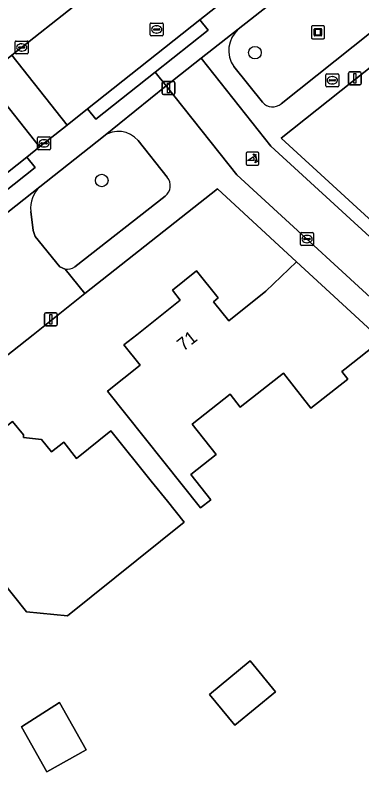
# Model space of a CAD drawing. Extents: x 159499 to 160349, y 382524 to 383273.
# Drawn here: x 159826.4 to 159853.2, y 382966.1 to 383024.8 of the extents above; entities that cross this region are included whole.
import ezdxf

# ---------------------------------------------------------------- set-up
doc = ezdxf.new("R2010")
doc.units = 0
for name, color, linetype in [('IMGEO_Boom', 7, 'Continuous'), ('IMGEO_Brandkraan', 7, 'Continuous'), ('IMGEO_Erf', 7, 'Continuous'), ('IMGEO_Groenvoorziening', 7, 'Continuous'), ('IMGEO_Kolk', 7, 'Continuous'), ('IMGEO_Kunstobject', 7, 'Continuous'), ('IMGEO_Lichtmast', 7, 'Continuous'), ('IMGEO_Pand', 7, 'Continuous'), ('IMGEO_Pand_nummerreeks', 7, 'Continuous'), ('IMGEO_Poller', 7, 'Continuous'), ('IMGEO_Rijbaan_lokaal_open', 7, 'Continuous'), ('IMGEO_Rioolput', 7, 'Continuous'), ('IMGEO_Voetpad_open', 7, 'Continuous')]:
    doc.layers.add(name, color=color, linetype=linetype)

msp = doc.modelspace()

# ---------------------------------------------------------------- linework, layer by layer
at = {"layer": 'IMGEO_Boom'}
for centre in [(159844.946, 383021.873), (159833.079, 383011.957)]:
    msp.add_circle(centre, 0.489, dxfattribs=at)
at = {"layer": 'IMGEO_Brandkraan'}
for p, q in [((159850.441, 383019.307), (159850.441, 383020.159)), ((159850.516, 383020.233), (159851.368, 383020.233)), ((159850.743, 383019.776), (159851.141, 383019.776)), ((159850.929, 383020.013), (159850.954, 383020.013)), ((159851.442, 383020.159), (159851.442, 383019.307)), ((159851.368, 383019.233), (159850.516, 383019.233)), ((159850.7, 383019.727), (159850.7, 383019.739)), ((159851.138, 383019.69), (159850.74, 383019.69)), ((159850.952, 383019.453), (159850.927, 383019.453)), ((159851.184, 383019.739), (159851.184, 383019.727))]:
    msp.add_line(p, q, dxfattribs=at)
for points in [[(159850.441, 383019.307), (159850.441, 383020.159)], [(159850.516, 383020.233), (159851.368, 383020.233)], [(159851.442, 383020.159), (159851.442, 383019.307)], [(159851.368, 383019.233), (159850.516, 383019.233)]]:
    msp.add_lwpolyline(points, dxfattribs=at)
for centre, radius, start, end in [((159850.518, 383020.157), 0.0765, 91.55205, 178.44795), ((159850.518, 383020.157), 0.0765, 91.55205, 178.44795), ((159850.74, 383019.736), 0.0403, 85.87752, 175.75265), ((159851.145, 383019.738), 0.0386, 1.73085, 96.63898), ((159851.366, 383020.157), 0.0765, 1.55205, 88.44795), ((159851.366, 383020.157), 0.0765, 1.55205, 88.44795), ((159850.518, 383019.309), 0.0765, 181.55205, 268.44795), ((159850.518, 383019.309), 0.0765, 181.55205, 268.44795), ((159850.737, 383019.726), 0.0366, 178.93798, 274.71019), ((159851.141, 383019.733), 0.043, 264.86636, 352.45326), ((159851.366, 383019.309), 0.0765, 271.55205, 358.44795), ((159851.366, 383019.309), 0.0765, 271.55205, 358.44795)]:
    msp.add_arc(centre, radius, start, end, dxfattribs=at)
for centre, major_axis, ratio, start_param, end_param in [((159850.928, 383019.733), (-0.387, 0.002), 0.722429, 4.712389, 7.853982), ((159850.953, 383019.733), (-0.39, 0.002), 0.717154, 1.570796, 4.712389)]:
    msp.add_ellipse(centre, major_axis=major_axis, ratio=ratio, start_param=start_param, end_param=end_param, dxfattribs=at)
at = {"layer": 'IMGEO_Erf'}
for points in [[(159980.466, 383082.767), (159973.363, 383091.624), (159970.403, 383089.263), (159966.602, 383094.029), (159959.746, 383088.563), (159957.137, 383091.836), (159954.02, 383095.745), (159961.123, 383101.385), (159963.162, 383098.828), (159964.427, 383097.24), (159967.154, 383099.413), (159965.906, 383101.017), (159961.847, 383106.236), (159961.699, 383106.426), (159884.908, 383045.395), (159855.273, 383021.828), (159846.991, 383015.242), (159863.606, 383000), (159868.935, 382995.116), (159884.721, 382980.647)], [(159854.762, 382999.575), (159851.919, 382997.338), (159851.681, 382997.151), (159852.151, 382996.554), (159849.283, 382994.296), (159847.15, 382997.008), (159843.81, 382994.379), (159843.024, 382995.378), (159840.085, 382993.065), (159841.94, 382990.707), (159839.976, 382989.161), (159841.522, 382987.196), (159840.736, 382986.578), (159833.521, 382995.63), (159836.052, 382997.636), (159834.804, 382999.211), (159835.798, 383000), (159839.163, 383002.672), (159838.564, 383003.45), (159840.434, 383004.946), (159842.092, 383002.863), (159841.748, 383002.557), (159842.919, 383001.087), (159845.799, 383003.372), (159848.163, 383005.646), (159842.05, 383011.31), (159831.784, 383003.185), (159827.76, 383000), (159805.571, 382982.438)]]:
    msp.add_lwpolyline(points, dxfattribs=at)
for points in [[(159824.406, 382982.059), (159823.502, 382981.332), (159823.427, 382981.419), (159820.175, 382985.217), (159821.618, 382986.452), (159819.703, 382988.687), (159820.493, 382989.344), (159820.289, 382989.59), (159823.801, 382992.391), (159824.277, 382991.794), (159826.173, 382993.273), (159827.021, 382992.227), (159827.014, 382992.027), (159828.409, 382991.88), (159829.197, 382990.903), (159830.144, 382991.663), (159831.132, 382990.407), (159833.784, 382992.535), (159836.915, 382988.637), (159838.167, 382987.077), (159839.463, 382985.463), (159830.422, 382978.207), (159827.259, 382978.512)], [(159841.421, 382972.106), (159844.583, 382974.7), (159846.549, 382972.304), (159843.388, 382969.709)], [(159826.864, 382969.575), (159829.8, 382971.482), (159831.873, 382967.814), (159828.832, 382966.095)]]:
    msp.add_lwpolyline(points, close=True, dxfattribs=at)
at = {"layer": 'IMGEO_Groenvoorziening'}
for points in [[(159847.228, 383026.535), (159843.659, 383023.682)], [(159846.977, 383017.906), (159853.955, 383023.466)], [(159843.303, 383020.791), (159845.545, 383018.022)], [(159833.207, 383015.378), (159828.299, 383011.476)], [(159838.147, 383012.205), (159835.907, 383015.049)], [(159831.002, 383005.256), (159837.988, 383010.753)], [(159827.59, 383009.566), (159827.778, 383008.07), (159827.929, 383007.611), (159829.835, 383005.251), (159830.239, 383005.093)]]:
    msp.add_lwpolyline(points, dxfattribs=at)
for centre, radius, start, end in [((159845.13, 383022.033), 2.209, 131.73732, 214.22247), ((159846.318, 383018.672), 1.01, 220.04064, 310.69703), ((159834.381, 383013.767), 1.993, 40.02964, 126.07566), ((159837.414, 383011.551), 0.982, 305.72205, 41.7795), ((159829.754, 383009.849), 2.182, 131.80886, 187.46087), ((159830.394, 383006.235), 1.152, 262.26538, 301.85233)]:
    msp.add_arc(centre, radius, start, end, dxfattribs=at)
at = {"layer": 'IMGEO_Kolk'}
for p, q in [((159826.384, 383021.848), (159826.384, 383022.7)), ((159826.459, 383022.774), (159827.311, 383022.774)), ((159827.385, 383022.7), (159827.385, 383021.848)), ((159826.643, 383022.268), (159826.643, 383022.28)), ((159827.081, 383022.231), (159826.683, 383022.231)), ((159826.686, 383022.317), (159827.084, 383022.317)), ((159826.872, 383022.554), (159826.897, 383022.554)), ((159827.127, 383022.28), (159827.127, 383022.268)), ((159827.311, 383021.774), (159826.459, 383021.774)), ((159826.895, 383021.994), (159826.87, 383021.994)), ((159828.115, 383014.416), (159828.115, 383015.268)), ((159828.19, 383015.342), (159829.042, 383015.342)), ((159828.603, 383015.122), (159828.628, 383015.122)), ((159829.116, 383015.268), (159829.116, 383014.416)), ((159828.374, 383014.836), (159828.374, 383014.848)), ((159828.812, 383014.799), (159828.414, 383014.799)), ((159828.417, 383014.885), (159828.815, 383014.885)), ((159828.626, 383014.562), (159828.601, 383014.562)), ((159828.858, 383014.848), (159828.858, 383014.836)), ((159829.042, 383014.342), (159828.19, 383014.342)), ((159848.481, 383006.99), (159848.481, 383007.842)), ((159848.556, 383007.916), (159849.408, 383007.916)), ((159848.783, 383007.459), (159849.181, 383007.459)), ((159848.969, 383007.696), (159848.994, 383007.696)), ((159849.482, 383007.842), (159849.482, 383006.99)), ((159849.408, 383006.916), (159848.556, 383006.916)), ((159848.74, 383007.41), (159848.74, 383007.422)), ((159849.178, 383007.373), (159848.78, 383007.373)), ((159848.992, 383007.136), (159848.967, 383007.136)), ((159849.224, 383007.422), (159849.224, 383007.41))]:
    msp.add_line(p, q, dxfattribs=at)
for points in [[(159826.384, 383021.848), (159826.384, 383022.7)], [(159826.459, 383022.774), (159827.311, 383022.774)], [(159827.385, 383022.7), (159827.385, 383021.848)], [(159827.311, 383021.774), (159826.459, 383021.774)], [(159828.115, 383014.416), (159828.115, 383015.268)], [(159828.19, 383015.342), (159829.042, 383015.342)], [(159829.116, 383015.268), (159829.116, 383014.416)], [(159829.042, 383014.342), (159828.19, 383014.342)], [(159848.481, 383006.99), (159848.481, 383007.842)], [(159848.556, 383007.916), (159849.408, 383007.916)], [(159849.482, 383007.842), (159849.482, 383006.99)], [(159849.408, 383006.916), (159848.556, 383006.916)]]:
    msp.add_lwpolyline(points, dxfattribs=at)
for centre, radius, start, end in [((159826.461, 383022.698), 0.0765, 91.55205, 178.44795), ((159826.461, 383022.698), 0.0765, 91.55205, 178.44795), ((159827.309, 383022.698), 0.0765, 1.55205, 88.44795), ((159827.309, 383022.698), 0.0765, 1.55205, 88.44795), ((159826.683, 383022.277), 0.0403, 85.87752, 175.75265), ((159826.68, 383022.267), 0.0366, 178.93798, 274.71019), ((159827.084, 383022.274), 0.043, 264.86636, 352.45326), ((159827.088, 383022.279), 0.0386, 1.73085, 96.63898), ((159826.461, 383021.85), 0.0765, 181.55205, 268.44795), ((159826.461, 383021.85), 0.0765, 181.55205, 268.44795), ((159827.309, 383021.85), 0.0765, 271.55205, 358.44795), ((159827.309, 383021.85), 0.0765, 271.55205, 358.44795), ((159828.192, 383015.266), 0.0765, 91.55205, 178.44795), ((159828.192, 383015.266), 0.0765, 91.55205, 178.44795), ((159829.04, 383015.266), 0.0765, 1.55205, 88.44795), ((159829.04, 383015.266), 0.0765, 1.55205, 88.44795), ((159828.414, 383014.845), 0.0403, 85.87752, 175.75265), ((159828.411, 383014.835), 0.0366, 178.93798, 274.71019), ((159828.815, 383014.842), 0.043, 264.86636, 352.45326), ((159828.819, 383014.847), 0.0386, 1.73085, 96.63898), ((159828.192, 383014.418), 0.0765, 181.55205, 268.44795), ((159828.192, 383014.418), 0.0765, 181.55205, 268.44795), ((159829.04, 383014.418), 0.0765, 271.55205, 358.44795), ((159829.04, 383014.418), 0.0765, 271.55205, 358.44795), ((159848.558, 383007.84), 0.0765, 91.55205, 178.44795), ((159848.558, 383007.84), 0.0765, 91.55205, 178.44795), ((159848.78, 383007.419), 0.0403, 85.87752, 175.75265), ((159849.185, 383007.421), 0.0386, 1.73085, 96.63898), ((159849.406, 383007.84), 0.0765, 1.55205, 88.44795), ((159849.406, 383007.84), 0.0765, 1.55205, 88.44795), ((159848.558, 383006.992), 0.0765, 181.55205, 268.44795), ((159848.558, 383006.992), 0.0765, 181.55205, 268.44795), ((159848.777, 383007.409), 0.0366, 178.93798, 274.71019), ((159849.181, 383007.416), 0.043, 264.86636, 352.45326), ((159849.406, 383006.992), 0.0765, 271.55205, 358.44795), ((159849.406, 383006.992), 0.0765, 271.55205, 358.44795)]:
    msp.add_arc(centre, radius, start, end, dxfattribs=at)
for centre, major_axis, ratio, start_param, end_param in [((159826.871, 383022.274), (-0.387, 0.002), 0.722429, 4.712389, 7.853982), ((159826.896, 383022.274), (-0.39, 0.002), 0.717154, 1.570796, 4.712389), ((159828.602, 383014.842), (-0.387, 0.002), 0.722429, 4.712389, 7.853982), ((159828.627, 383014.842), (-0.39, 0.002), 0.717154, 1.570796, 4.712389), ((159848.968, 383007.416), (-0.387, 0.002), 0.722429, 4.712389, 7.853982), ((159848.993, 383007.416), (-0.39, 0.002), 0.717154, 1.570796, 4.712389)]:
    msp.add_ellipse(centre, major_axis=major_axis, ratio=ratio, start_param=start_param, end_param=end_param, dxfattribs=at)
at = {"layer": 'IMGEO_Kunstobject'}
for p, q in [((159849.328, 383023.872), (159849.328, 383023.031)), ((159849.328, 383023.872), (159849.328, 383023.031)), ((159850.244, 383023.956), (159849.403, 383023.956)), ((159850.244, 383023.956), (159849.403, 383023.956)), ((159850.328, 383023.04), (159850.328, 383023.881)), ((159850.328, 383023.04), (159850.328, 383023.881)), ((159849.542, 383023.22), (159849.542, 383023.694)), ((159849.592, 383023.744), (159850.066, 383023.744)), ((159849.622, 383023.644), (159849.622, 383023.27)), ((159850.016, 383023.664), (159849.642, 383023.664)), ((159850.036, 383023.27), (159850.036, 383023.644)), ((159850.116, 383023.694), (159850.116, 383023.22)), ((159849.412, 383022.956), (159850.253, 383022.956)), ((159849.412, 383022.956), (159850.253, 383022.956)), ((159850.066, 383023.17), (159849.592, 383023.17)), ((159849.642, 383023.25), (159850.016, 383023.25))]:
    msp.add_line(p, q, dxfattribs=at)
for centre, radius, start, end in [((159849.406, 383023.878), 0.0779, 92.4484, 184.28452), ((159849.406, 383023.878), 0.0779, 92.4484, 184.28452), ((159850.25, 383023.878), 0.0779, 2.4484, 94.28452), ((159850.25, 383023.878), 0.0779, 2.4484, 94.28452), ((159849.592, 383023.694), 0.05, 90, 180), ((159849.642, 383023.644), 0.02, 90, 180), ((159850.016, 383023.644), 0.02, 360, 90), ((159850.066, 383023.694), 0.05, 360, 90), ((159849.406, 383023.034), 0.0779, 182.4484, 274.28452), ((159849.406, 383023.034), 0.0779, 182.4484, 274.28452), ((159849.592, 383023.22), 0.05, 180, 270), ((159849.642, 383023.27), 0.02, 180, 270), ((159850.016, 383023.27), 0.02, 270, 0), ((159850.066, 383023.22), 0.05, 270, 0), ((159850.25, 383023.034), 0.0779, 272.4484, 4.28452), ((159850.25, 383023.034), 0.0779, 272.4484, 4.28452)]:
    msp.add_arc(centre, radius, start, end, dxfattribs=at)
at = {"layer": 'IMGEO_Lichtmast'}
for p, q in [((159852.291, 383020.373), (159853.081, 383020.373)), ((159853.081, 383020.373), (159852.291, 383020.373)), ((159852.191, 383019.473), (159852.191, 383020.273)), ((159852.191, 383020.273), (159852.191, 383019.473)), ((159853.181, 383020.273), (159853.181, 383019.473)), ((159853.181, 383019.473), (159853.181, 383020.273)), ((159837.765, 383018.736), (159837.765, 383019.536)), ((159837.765, 383019.536), (159837.765, 383018.736)), ((159837.865, 383019.636), (159838.655, 383019.636)), ((159838.655, 383019.636), (159837.865, 383019.636)), ((159838.755, 383019.536), (159838.755, 383018.736)), ((159838.755, 383018.736), (159838.755, 383019.536)), ((159853.081, 383019.373), (159852.291, 383019.373)), ((159852.291, 383019.373), (159853.081, 383019.373)), ((159838.655, 383018.636), (159837.865, 383018.636)), ((159837.865, 383018.636), (159838.655, 383018.636)), ((159828.648, 383000.791), (159828.648, 383001.591)), ((159828.648, 383001.591), (159828.648, 383000.791)), ((159828.748, 383001.691), (159829.538, 383001.691)), ((159829.538, 383001.691), (159828.748, 383001.691)), ((159829.638, 383001.591), (159829.638, 383000.791)), ((159829.638, 383000.791), (159829.638, 383001.591)), ((159829.538, 383000.691), (159828.748, 383000.691)), ((159828.748, 383000.691), (159829.538, 383000.691))]:
    msp.add_line(p, q, dxfattribs=at)
for points in [[(159852.611, 383020.248), (159852.761, 383020.248), (159852.761, 383019.498), (159852.611, 383019.498), (159852.611, 383020.248)], [(159838.185, 383019.511), (159838.335, 383019.511), (159838.335, 383018.761), (159838.185, 383018.761), (159838.185, 383019.511)], [(159829.068, 383001.566), (159829.218, 383001.566), (159829.218, 383000.816), (159829.068, 383000.816), (159829.068, 383001.566)]]:
    msp.add_lwpolyline(points, dxfattribs=at)
for centre, start, end in [((159852.291, 383020.273), 90, 180), ((159852.291, 383020.273), 90, 180), ((159853.081, 383020.273), 0, 90), ((159853.081, 383020.273), 360, 90), ((159837.865, 383019.536), 90, 180), ((159837.865, 383019.536), 90, 180), ((159838.655, 383019.536), 0, 90), ((159838.655, 383019.536), 360, 90), ((159852.291, 383019.473), 180, 270), ((159852.291, 383019.473), 180, 270), ((159853.081, 383019.473), 270, 0), ((159853.081, 383019.473), 270, 0), ((159837.865, 383018.736), 180, 270), ((159837.865, 383018.736), 180, 270), ((159838.655, 383018.736), 270, 0), ((159838.655, 383018.736), 270, 0), ((159828.748, 383001.591), 90, 180), ((159828.748, 383001.591), 90, 180), ((159829.538, 383001.591), 0, 90), ((159829.538, 383001.591), 360, 90), ((159828.748, 383000.791), 180, 270), ((159828.748, 383000.791), 180, 270), ((159829.538, 383000.791), 270, 0), ((159829.538, 383000.791), 270, 0)]:
    msp.add_arc(centre, 0.1, start, end, dxfattribs=at)
at = {"layer": 'IMGEO_Pand'}
msp.add_lwpolyline([(159854.3, 383000), (159848.163, 383005.646), (159845.799, 383003.372), (159842.919, 383001.087), (159841.748, 383002.557), (159842.092, 383002.863), (159840.434, 383004.946), (159838.564, 383003.45), (159839.163, 383002.672), (159835.798, 383000), (159834.804, 382999.211), (159836.052, 382997.636), (159833.521, 382995.63), (159840.736, 382986.578), (159841.522, 382987.196), (159839.976, 382989.161), (159841.94, 382990.707), (159840.085, 382993.065), (159843.024, 382995.378), (159843.81, 382994.379), (159847.15, 382997.008), (159849.283, 382994.296), (159852.151, 382996.554), (159851.681, 382997.151), (159851.919, 382997.338), (159854.762, 382999.575)], dxfattribs=at)
for points in [[(159824.406, 382982.059), (159827.259, 382978.512), (159830.422, 382978.207), (159839.463, 382985.463), (159838.167, 382987.077), (159836.915, 382988.637), (159833.784, 382992.535), (159831.132, 382990.407), (159830.144, 382991.663), (159829.197, 382990.903), (159828.409, 382991.88), (159827.014, 382992.027), (159827.021, 382992.227), (159826.173, 382993.273), (159824.277, 382991.794), (159823.801, 382992.391), (159820.289, 382989.59), (159820.493, 382989.344), (159819.703, 382988.687), (159821.618, 382986.452), (159820.175, 382985.217), (159823.427, 382981.419), (159823.502, 382981.332)], [(159841.421, 382972.106), (159843.388, 382969.709), (159846.549, 382972.304), (159844.583, 382974.7)], [(159828.832, 382966.095), (159831.873, 382967.814), (159829.8, 382971.482), (159826.864, 382969.575)]]:
    msp.add_lwpolyline(points, close=True, dxfattribs=at)
at = {"layer": 'IMGEO_Poller'}
for p, q in [((159844.261, 383014.058), (159844.261, 383013.251)), ((159844.261, 383014.058), (159844.261, 383013.251)), ((159845.163, 383014.153), (159844.355, 383014.153)), ((159845.163, 383014.153), (159844.355, 383014.153)), ((159845.257, 383013.251), (159845.257, 383014.058)), ((159845.257, 383013.251), (159845.257, 383014.058)), ((159844.355, 383013.156), (159845.163, 383013.156)), ((159844.355, 383013.156), (159845.163, 383013.156))]:
    msp.add_line(p, q, dxfattribs=at)
for points in [[(159844.94, 383013.882), (159844.928, 383013.809), (159844.803, 383014.014)], [(159844.803, 383014.014), (159845.034, 383013.948), (159844.963, 383013.916)], [(159844.896, 383013.509), (159844.383, 383013.509), (159844.813, 383013.784)], [(159844.956, 383013.337), (159845.022, 383013.568), (159845.052, 383013.5)], [(159845.088, 383013.473), (159845.16, 383013.462), (159844.956, 383013.337)]]:
    msp.add_lwpolyline(points, dxfattribs=at)
for centre, radius, start, end in [((159844.355, 383014.058), 0.0946, 90, 180), ((159844.355, 383014.058), 0.0946, 90, 180), ((159844.582, 383013.569), 0.516, 349.35686, 42.29123), ((159845.163, 383014.058), 0.0946, 0, 90), ((159845.163, 383014.058), 0.0946, 0, 90), ((159844.568, 383013.559), 0.332, 351.32473, 42.4854), ((159844.582, 383013.569), 0.476, 351.75274, 41.16905), ((159844.355, 383013.251), 0.0946, 180, 270), ((159844.355, 383013.251), 0.0946, 180, 270), ((159845.163, 383013.251), 0.0946, 270, 0), ((159845.163, 383013.251), 0.0946, 270, 0)]:
    msp.add_arc(centre, radius, start, end, dxfattribs=at)
at = {"layer": 'IMGEO_Rijbaan_lokaal_open'}
for points in [[(159897.799, 383069.718), (159898.558, 383070.332), (159902.989, 383073.853), (159898.684, 383079.284), (159897.791, 383078.578), (159894.8, 383076.206), (159883.119, 383066.94), (159878.007, 383062.885), (159868.382, 383055.25), (159866.363, 383053.643), (159859.981, 383048.564), (159841.883, 383034.159), (159838.443, 383031.433), (159831.353, 383025.815), (159826.116, 383021.665), (159830.398, 383016.259), (159831.979, 383017.516), (159840.676, 383024.425), (159844.437, 383027.413), (159844.915, 383027.791), (159853.149, 383034.305), (159860.512, 383040.122)], [(159823.977, 383019.969), (159828.26, 383014.561), (159830.398, 383016.259), (159826.116, 383021.665)], [(159884.031, 382979.919), (159862.135, 383000), (159846.179, 383014.633), (159840.782, 383021.442), (159838.065, 383019.297), (159843.553, 383012.398), (159857.061, 383000), (159881.664, 382977.419)], [(159816.646, 383005.334), (159818.638, 383006.917), (159827.27, 383013.774), (159828.26, 383014.561), (159823.977, 383019.969), (159810.572, 383009.347), (159805.481, 383005.321), (159798.752, 383000), (159794.355, 382996.523), (159794.077, 382996.304), (159788.426, 382991.835), (159782.608, 382987.234), (159777.025, 382982.921), (159773.96, 382980.682), (159770.933, 382978.556), (159769.571, 382977.626), (159773.313, 382971.955), (159777.531, 382974.823), (159777.634, 382974.895), (159784.946, 382980.27)]]:
    msp.add_lwpolyline(points, close=True, dxfattribs=at)
for points in [[(159828.299, 383011.476), (159819.587, 383004.581)], [(159791.729, 382971.586), (159805.571, 382982.438), (159827.76, 383000), (159831.784, 383003.185), (159830.239, 383005.093), (159829.835, 383005.251), (159827.929, 383007.611), (159827.778, 383008.07), (159827.59, 383009.566)]]:
    msp.add_lwpolyline(points, dxfattribs=at)
msp.add_arc((159829.754, 383009.849), 2.182, 131.80886, 187.46087, dxfattribs=at)
at = {"layer": 'IMGEO_Rioolput'}
for p, q in [((159836.837, 383023.246), (159836.837, 383024.098)), ((159836.912, 383024.172), (159837.764, 383024.172)), ((159837.325, 383023.952), (159837.35, 383023.952)), ((159837.838, 383024.098), (159837.838, 383023.246)), ((159837.096, 383023.666), (159837.096, 383023.678)), ((159837.534, 383023.629), (159837.136, 383023.629)), ((159837.139, 383023.715), (159837.537, 383023.715)), ((159837.348, 383023.392), (159837.323, 383023.392)), ((159837.58, 383023.678), (159837.58, 383023.666)), ((159837.764, 383023.172), (159836.912, 383023.172))]:
    msp.add_line(p, q, dxfattribs=at)
for points in [[(159836.837, 383023.246), (159836.837, 383024.098)], [(159836.912, 383024.172), (159837.764, 383024.172)], [(159837.838, 383024.098), (159837.838, 383023.246)], [(159837.764, 383023.172), (159836.912, 383023.172)]]:
    msp.add_lwpolyline(points, dxfattribs=at)
for centre, radius, start, end in [((159836.914, 383024.096), 0.0765, 91.55205, 178.44795), ((159836.914, 383024.096), 0.0765, 91.55205, 178.44795), ((159837.762, 383024.096), 0.0765, 1.55205, 88.44795), ((159837.762, 383024.096), 0.0765, 1.55205, 88.44795), ((159837.136, 383023.675), 0.0403, 85.87752, 175.75265), ((159837.133, 383023.665), 0.0366, 178.93798, 274.71019), ((159837.537, 383023.672), 0.043, 264.86636, 352.45326), ((159837.541, 383023.677), 0.0386, 1.73085, 96.63898), ((159836.914, 383023.248), 0.0765, 181.55205, 268.44795), ((159836.914, 383023.248), 0.0765, 181.55205, 268.44795), ((159837.762, 383023.248), 0.0765, 271.55205, 358.44795), ((159837.762, 383023.248), 0.0765, 271.55205, 358.44795)]:
    msp.add_arc(centre, radius, start, end, dxfattribs=at)
for centre, major_axis, ratio, start_param, end_param in [((159837.324, 383023.672), (-0.387, 0.002), 0.722429, 4.712389, 7.853982), ((159837.349, 383023.672), (-0.39, 0.002), 0.717154, 1.570796, 4.712389)]:
    msp.add_ellipse(centre, major_axis=major_axis, ratio=ratio, start_param=start_param, end_param=end_param, dxfattribs=at)
at = {"layer": 'IMGEO_Voetpad_open'}
for points in [[(159860.512, 383040.122), (159853.149, 383034.305), (159853.794, 383033.489), (159845.56, 383026.975), (159844.915, 383027.791), (159844.437, 383027.413), (159840.676, 383024.425), (159841.323, 383023.611), (159837.225, 383020.355), (159838.065, 383019.297), (159840.782, 383021.442), (159843.659, 383023.682), (159847.228, 383026.535), (159855.318, 383032.955), (159879.615, 383052.244), (159882.241, 383048.977), (159884.082, 383050.481), (159881.522, 383053.674), (159905.827, 383073.006)], [(159843.659, 383023.682), (159840.782, 383021.442), (159846.179, 383014.633), (159862.135, 383000), (159884.031, 382979.919), (159884.721, 382980.647), (159868.935, 382995.116), (159863.606, 383000), (159846.991, 383015.242), (159855.273, 383021.828)], [(159855.273, 383021.828), (159853.955, 383023.466), (159846.977, 383017.906)], [(159828.299, 383011.476), (159833.207, 383015.378), (159838.065, 383019.297), (159837.225, 383020.355), (159832.626, 383016.702), (159831.979, 383017.516), (159830.398, 383016.259), (159828.26, 383014.561), (159827.27, 383013.774), (159827.917, 383012.96), (159819.285, 383006.103), (159818.638, 383006.917), (159816.646, 383005.334)], [(159845.545, 383018.022), (159843.303, 383020.791)], [(159830.239, 383005.093), (159831.784, 383003.185), (159842.05, 383011.31), (159848.163, 383005.646), (159854.3, 383000), (159854.762, 382999.575), (159864.016, 382991.071), (159872.852, 382982.952), (159880.365, 382976.048), (159881.664, 382977.419), (159857.061, 383000), (159843.553, 383012.398), (159838.065, 383019.297)], [(159838.065, 383019.297), (159833.207, 383015.378)], [(159835.907, 383015.049), (159838.147, 383012.205)], [(159815.625, 383002.231), (159812.811, 383000), (159799.938, 382989.792), (159800.322, 382989.329), (159807.81, 382995.257), (159813.801, 383000), (159819.587, 383004.581), (159828.299, 383011.476)], [(159837.988, 383010.753), (159831.002, 383005.256)]]:
    msp.add_lwpolyline(points, dxfattribs=at)
for points in [[(159823.977, 383019.969), (159826.116, 383021.665), (159831.353, 383025.815), (159830.707, 383026.63), (159830.825, 383029.654), (159824.98, 383025.268), (159824.858, 383025.202), (159793.053, 383000), (159774.942, 382985.649), (159777.025, 382982.921), (159782.608, 382987.234), (159788.426, 382991.835), (159787.781, 382992.651), (159793.432, 382997.12), (159794.077, 382996.304), (159794.355, 382996.523), (159798.752, 383000), (159805.481, 383005.321), (159804.836, 383006.137), (159809.927, 383010.163), (159810.572, 383009.347)], [(159841.323, 383023.611), (159840.676, 383024.425), (159831.979, 383017.516), (159832.626, 383016.702), (159837.225, 383020.355)], [(159818.638, 383006.917), (159819.285, 383006.103), (159827.917, 383012.96), (159827.27, 383013.774)]]:
    msp.add_lwpolyline(points, close=True, dxfattribs=at)
for centre, radius, start, end in [((159845.13, 383022.033), 2.209, 131.73732, 214.22247), ((159846.318, 383018.672), 1.01, 220.04064, 310.69703), ((159834.381, 383013.767), 1.993, 40.02964, 126.07566), ((159837.414, 383011.551), 0.982, 305.72205, 41.7795), ((159830.394, 383006.235), 1.152, 262.26538, 301.85233)]:
    msp.add_arc(centre, radius, start, end, dxfattribs=at)

# ---------------------------------------------------------------- texts
at = {"layer": 'IMGEO_Pand_nummerreeks'}
msp.add_text('71', height=1, rotation=38.47019, dxfattribs=at).set_placement((159839.409, 382998.681))

doc.saveas('drawing.dxf')
